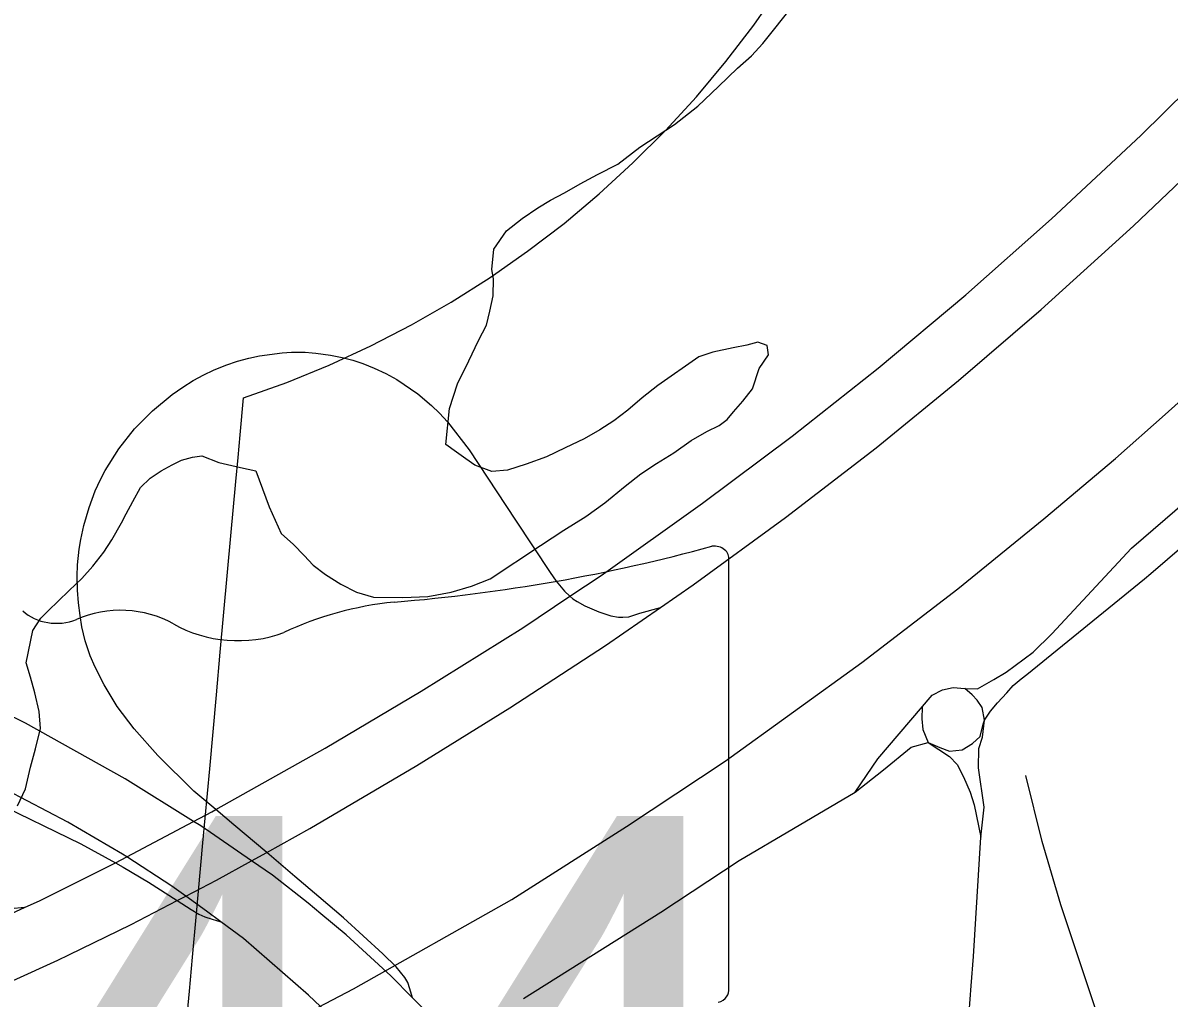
# Model space of a CAD drawing. Extents: x -1.4 to 35.4, y 0 to 22.
# Drawn here: x 27.1133 to 27.3934, y 15.7888 to 16.027 of the extents above; entities that cross this region are included whole.
import ezdxf

# ---------------------------------------------------------------- set-up
doc = ezdxf.new("R2010")
doc.units = 0
for name, color, linetype in [('GM_X_City_Street', 7, 'Continuous'), ('GM_X_County_Road', 7, 'Continuous'), ('GM_X_County_Text', 7, 'Continuous'), ('GM_X_Interchange_Ramps', 7, 'Continuous'), ('GM_X_Minor_River', 7, 'Continuous'), ('GM_X_Rail_Line', 7, 'Continuous'), ('GM_X_State_Route', 7, 'Continuous'), ('GM_X_State_Shield', 7, 'Continuous')]:
    doc.layers.add(name, color=color, linetype=linetype)

msp = doc.modelspace()

# ---------------------------------------------------------------- linework, layer by layer
at = {"layer": 'GM_X_City_Street'}
msp.add_lwpolyline([(27.38075, 15.72844), (27.38277, 15.73375), (27.38684, 15.74445), (27.38708, 15.74548), (27.38719, 15.74697), (27.38713, 15.74835), (27.38698, 15.74967), (27.38608, 15.75375), (27.3772, 15.78105), (27.37545, 15.78618), (27.367, 15.81155), (27.3624, 15.82707), (27.35841, 15.84314)], dxfattribs=at)
at = {"layer": 'GM_X_County_Road'}
for points in [[(27.38744, 15.89124), (27.38899, 15.8925), (27.40122, 15.90304), (27.42491, 15.92405), (27.43763, 15.93587), (27.43988, 15.93799), (27.44565, 15.94361), (27.44748, 15.94527), (27.45036, 15.94848), (27.46913, 15.96745), (27.48446, 15.98373), (27.4883, 15.98781), (27.49087, 15.99049), (27.49172, 15.99143)], [(27.31668, 15.83909), (27.32227, 15.84728), (27.33551, 15.8628), (27.33808, 15.86413), (27.34065, 15.8647), (27.3435, 15.86442), (27.34661, 15.86437), (27.35055, 15.86661), (27.3536, 15.86842), (27.36017, 15.87327), (27.36474, 15.87775), (27.38425, 15.89868), (27.4031, 15.91492)], [(27.34802, 15.85569), (27.34829, 15.8567), (27.34975, 15.85889), (27.35145, 15.86096), (27.35379, 15.86338), (27.35533, 15.86517), (27.35731, 15.86678), (27.35864, 15.86781), (27.38744, 15.89124)], [(27.3474, 15.82808), (27.34824, 15.83541), (27.34684, 15.84507), (27.34694, 15.84975), (27.34778, 15.85251), (27.34829, 15.8567), (27.34773, 15.85976), (27.34649, 15.86154), (27.34526, 15.86292), (27.3435, 15.86442)], [(27.3331, 15.85997), (27.33295, 15.85699), (27.33324, 15.85442), (27.33456, 15.85123), (27.33975, 15.84782), (27.34163, 15.84584), (27.3432, 15.84288), (27.34478, 15.83914), (27.34577, 15.83598), (27.3474, 15.82808)], [(27.30163, 15.83023), (27.31668, 15.83909), (27.32361, 15.84455), (27.33035, 15.85008), (27.33456, 15.85123), (27.33735, 15.85002), (27.33978, 15.84916), (27.34282, 15.84941), (27.34538, 15.85099), (27.34721, 15.85267), (27.34802, 15.85569)], [(27.23563, 15.78871), (27.26922, 15.80981), (27.28835, 15.82241), (27.30163, 15.83023)], [(27.34507, 15.79183), (27.34561, 15.79898), (27.3474, 15.82808)], [(27.34115, 15.73154), (27.34255, 15.755), (27.34383, 15.77551), (27.34507, 15.79183)]]:
    msp.add_lwpolyline(points, dxfattribs=at)
at = {"layer": 'GM_X_County_Text'}
msp.add_lwpolyline([(27.15229, 15.77246), (27.15394, 15.79049), (27.15469, 15.79877), (27.15559, 15.8086), (27.15724, 15.8267), (27.1589, 15.84481), (27.16055, 15.86292), (27.1615, 15.87332), (27.1641, 15.90176), (27.16531, 15.91496), (27.16585, 15.92085), (27.16636, 15.92641), (27.1672, 15.9354), (27.17775, 15.93918), (27.18812, 15.94343), (27.19829, 15.94813), (27.20825, 15.95327), (27.21797, 15.95884), (27.22743, 15.96484), (27.23662, 15.97125), (27.24552, 15.97806), (27.25411, 15.98525), (27.26238, 15.99281), (27.2703, 16.00074), (27.27787, 16.009), (27.28507, 16.01759), (27.29188, 16.02648), (27.29829, 16.03567)], dxfattribs=at)
at = {"layer": 'GM_X_Interchange_Ramps'}
for points in [[(27.18562, 15.8135), (27.17973, 15.81853), (27.17284, 15.82437), (27.16482, 15.83115), (27.1604, 15.83488), (27.15507, 15.83937), (27.1462, 15.84807), (27.14041, 15.85456), (27.13631, 15.86003), (27.13308, 15.86533), (27.13087, 15.86965), (27.12972, 15.87242), (27.12849, 15.87604), (27.12764, 15.8795), (27.12723, 15.88226), (27.12687, 15.88534), (27.12657, 15.88843), (27.12649, 15.89188), (27.12663, 15.89464), (27.12702, 15.89849), (27.12739, 15.9008), (27.1281, 15.90426), (27.12941, 15.90865), (27.13094, 15.91268), (27.13218, 15.91549), (27.13339, 15.91771), (27.13667, 15.92298), (27.14054, 15.92784), (27.14491, 15.93227), (27.1497, 15.93623), (27.15233, 15.93803), (27.1549, 15.93964), (27.15748, 15.94102), (27.15987, 15.9422), (27.16286, 15.94341), (27.16569, 15.94439), (27.16848, 15.9451), (27.17112, 15.94572), (27.17666, 15.94646), (27.17894, 15.94656), (27.18225, 15.94656), (27.18399, 15.94641)], [(27.18399, 15.94641), (27.18486, 15.94633), (27.18843, 15.94588), (27.19132, 15.94525), (27.19387, 15.9446), (27.19632, 15.94379), (27.19913, 15.94271), (27.20194, 15.94141), (27.20469, 15.93992), (27.2098, 15.93642), (27.2131, 15.9336), (27.21508, 15.93172), (27.21701, 15.92959), (27.22232, 15.92271), (27.23367, 15.90553), (27.24214, 15.89278), (27.24359, 15.89068), (27.24562, 15.88819), (27.24693, 15.88696)], [(27.24693, 15.88696), (27.24769, 15.88634), (27.24874, 15.88566), (27.25061, 15.88465), (27.25407, 15.88319), (27.257, 15.88219), (27.25885, 15.88188), (27.2599, 15.88183), (27.26138, 15.88196), (27.26407, 15.8828), (27.26913, 15.88425)], [(27.10593, 15.8369), (27.12741, 15.82651), (27.13586, 15.82187), (27.13778, 15.82082), (27.14393, 15.81714), (27.15099, 15.81262), (27.15439, 15.81044), (27.15623, 15.80934), (27.1577, 15.80861), (27.15954, 15.80805), (27.16161, 15.80743)], [(27.20846, 15.7889), (27.20784, 15.79104), (27.20734, 15.79257), (27.20658, 15.79384), (27.20446, 15.79647), (27.20124, 15.7996), (27.19158, 15.80841), (27.18562, 15.8135)], [(27.11367, 15.81093), (27.1103, 15.81063)]]:
    msp.add_lwpolyline(points, dxfattribs=at)
at = {"layer": 'GM_X_Minor_River'}
for points in [[(27.29553, 15.94595), (27.29519, 15.94823), (27.29292, 15.94903), (27.29025, 15.94832), (27.28683, 15.94761), (27.28187, 15.94656), (27.27844, 15.94547), (27.26846, 15.93842), (27.26461, 15.93544), (27.26115, 15.93246), (27.25769, 15.92985), (27.25424, 15.92763), (27.25041, 15.92541), (27.24582, 15.92321), (27.24123, 15.92101), (27.23626, 15.91919), (27.23168, 15.91774), (27.22788, 15.91743), (27.22373, 15.91902), (27.22148, 15.92057), (27.21923, 15.92213), (27.2166, 15.92407), (27.2175, 15.9328), (27.21949, 15.93884), (27.22224, 15.9445), (27.22459, 15.9494), (27.22655, 15.95317), (27.22737, 15.95657), (27.22819, 15.96036), (27.22825, 15.96454), (27.22791, 15.96682), (27.22837, 15.97176), (27.23147, 15.97627), (27.23532, 15.97924), (27.23916, 15.98184), (27.24222, 15.98369), (27.24567, 15.98553), (27.2495, 15.98775), (27.25371, 15.98996), (27.25869, 15.99254), (27.26407, 15.99663), (27.27251, 16.00219), (27.27827, 16.00665), (27.28328, 16.01151), (27.28791, 16.01599), (27.29137, 16.01898), (27.29408, 16.02197), (27.30183, 16.03172)], [(27.11194, 15.83575), (27.1139, 15.83989), (27.11513, 15.84519), (27.11634, 15.84973), (27.11756, 15.85465), (27.11724, 15.85884), (27.11618, 15.86341), (27.1151, 15.86723), (27.11401, 15.87067), (27.11566, 15.87862), (27.11761, 15.88163), (27.11953, 15.8835), (27.12185, 15.88574), (27.12454, 15.88835), (27.12763, 15.89134), (27.13033, 15.89434), (27.13304, 15.89771), (27.13499, 15.90072), (27.13733, 15.90486), (27.13851, 15.90712), (27.14008, 15.91014), (27.14203, 15.91352), (27.14434, 15.91577), (27.14703, 15.91762), (27.14971, 15.9191), (27.152, 15.9202), (27.15467, 15.92091), (27.15696, 15.92126), (27.16111, 15.91967), (27.1664, 15.91844), (27.17019, 15.91762), (27.17346, 15.90882), (27.1764, 15.90232), (27.17939, 15.89961), (27.182, 15.89691), (27.18424, 15.89459), (27.18724, 15.89226), (27.191, 15.88992), (27.19477, 15.88796), (27.19893, 15.88675), (27.20614, 15.88663), (27.21221, 15.88691), (27.21792, 15.88795), (27.22288, 15.88939), (27.22747, 15.89122), (27.23974, 15.89937), (27.2455, 15.90308), (27.25087, 15.90641), (27.25547, 15.90975), (27.26047, 15.91385), (27.26432, 15.91683), (27.26815, 15.91942), (27.27237, 15.92201), (27.27659, 15.92498), (27.28042, 15.9272), (27.28348, 15.92867), (27.28541, 15.93016), (27.28696, 15.93203), (27.28927, 15.93465), (27.2916, 15.93766), (27.2932, 15.94257), (27.29553, 15.94595)]]:
    msp.add_lwpolyline(points, dxfattribs=at)
at = {"layer": 'GM_X_Rail_Line'}
msp.add_lwpolyline([(26.90671, 15.68288), (26.93743, 15.69007), (26.96794, 15.69802), (26.99598, 15.7064), (27.02369, 15.71532), (27.05506, 15.72671), (27.08825, 15.73981), (27.12327, 15.75539), (27.15303, 15.76957), (27.19407, 15.79105), (27.23274, 15.81286), (27.26077, 15.83069), (27.28494, 15.8467), (27.31835, 15.87076), (27.34177, 15.88881), (27.36283, 15.90589), (27.38033, 15.9206), (27.39247, 15.93134), (27.40601, 15.94348)], dxfattribs=at)
at = {"layer": 'GM_X_State_Route'}
for p, q in [((27.18607, 15.80941), (27.18298, 15.81199)), ((27.16715, 15.80333), (27.16161, 15.80743))]:
    msp.add_line(p, q, dxfattribs=at)
for points in [[(27.12449, 15.7994), (27.13967, 15.80676), (27.15099, 15.81262), (27.15305, 15.81368), (27.16059, 15.81759), (27.16915, 15.82233), (27.17284, 15.82437), (27.18338, 15.8302), (27.20957, 15.84564), (27.23224, 15.85971), (27.25563, 15.87496), (27.26913, 15.88425), (27.27709, 15.88973), (27.29963, 15.90619), (27.32179, 15.92318), (27.34198, 15.93963), (27.36219, 15.95703), (27.38473, 15.97743), (27.40137, 15.99323), (27.42019, 16.01214), (27.44588, 16.03911), (27.47522, 16.07119), (27.48311, 16.07988)], [(27.09484, 15.80228), (27.11367, 15.81093), (27.11745, 15.81266), (27.13586, 15.82187), (27.13866, 15.82327), (27.15498, 15.83197), (27.15945, 15.83434), (27.1604, 15.83488), (27.1871, 15.84987), (27.21064, 15.86379), (27.23543, 15.87928), (27.24693, 15.88696), (27.25457, 15.89207), (27.27941, 15.9097), (27.30131, 15.92611), (27.32228, 15.9427), (27.34377, 15.96063), (27.36472, 15.97918), (27.38656, 15.99952), (27.40383, 16.01656)], [(27.16161, 15.80743), (27.15809, 15.81005), (27.15305, 15.81368), (27.14965, 15.81614), (27.13866, 15.82327), (27.13763, 15.82393), (27.1242, 15.83177), (27.10933, 15.83958), (27.08584, 15.8509), (27.05949, 15.86342), (26.96952, 15.90541), (26.94031, 15.91913), (26.93699, 15.92077)], [(27.18298, 15.81199), (27.17425, 15.81882), (27.16915, 15.82233), (27.15673, 15.83088), (27.15498, 15.83197), (27.13825, 15.84237), (27.11391, 15.85592), (27.0976, 15.8639), (26.99337, 15.91257)], [(27.29685, 15.60247), (27.2936, 15.62267), (27.29118, 15.63482), (27.28733, 15.65046), (27.28313, 15.66472), (27.27831, 15.67879), (27.27249, 15.69314), (27.26597, 15.70718), (27.25907, 15.72036), (27.25126, 15.73374), (27.24419, 15.74463), (27.24282, 15.74673), (27.23267, 15.76081), (27.22265, 15.77342), (27.21967, 15.77677), (27.21597, 15.78094), (27.21278, 15.78453), (27.21029, 15.78705), (27.20846, 15.7889), (27.20321, 15.79422), (27.19225, 15.80426), (27.18607, 15.80941)], [(27.28117, 15.59197), (27.27831, 15.61041), (27.2746, 15.62998), (27.27086, 15.64637), (27.26707, 15.65955), (27.26275, 15.67191), (27.25711, 15.68577), (27.25055, 15.6999), (27.24447, 15.71149), (27.23595, 15.72599), (27.22752, 15.73909), (27.21955, 15.75025), (27.21293, 15.75854), (27.20441, 15.76811), (27.2034, 15.76924), (27.20021, 15.77249), (27.19442, 15.77841), (27.18894, 15.78401), (27.1831, 15.78952), (27.16715, 15.80333)], [(26.90851, 15.72335), (26.9356, 15.73007), (26.96009, 15.73689), (26.98499, 15.74456), (26.99718, 15.74862), (27.01856, 15.75575), (27.0419, 15.76415), (27.06387, 15.77269), (27.09073, 15.784), (27.12182, 15.7981), (27.12449, 15.7994)]]:
    msp.add_lwpolyline(points, dxfattribs=at)
at = {"layer": 'GM_X_State_Shield'}
for p, q in [((27.28583, 15.79114), (27.28583, 15.89583)), ((27.2858, 15.79117), (27.28583, 15.79114))]:
    msp.add_line(p, q, dxfattribs=at)
for centre, major_axis, start_param, end_param in [((27.16843, 16.1637), (0.34952, 0), 4.814394, 5.042369), ((27.28217, 15.89626), (0.00367, 0), 6.141152, 7.989035), ((27.12146, 15.88889), (0.01068, 0), 3.836095, 5.185415), ((27.13714, 15.86576), (0.02221, 0), 0.950623, 2.079405), ((27.21301, 15.82975), (0.07032, 0), 1.699011, 2.107814), ((27.16582, 15.89749), (0.02672, 0), 4.081561, 5.145723), ((27.28192, 15.79074), (0.00393, 0), 5.05454, 6.418171)]:
    msp.add_ellipse(centre, major_axis=major_axis, ratio=0.8, start_param=start_param, end_param=end_param, dxfattribs=at)

# ---------------------------------------------------------------- texts
msp.add_text('444', height=0.131836, dxfattribs=at).set_placement((27.00277, 15.70142))

doc.saveas('drawing.dxf')
